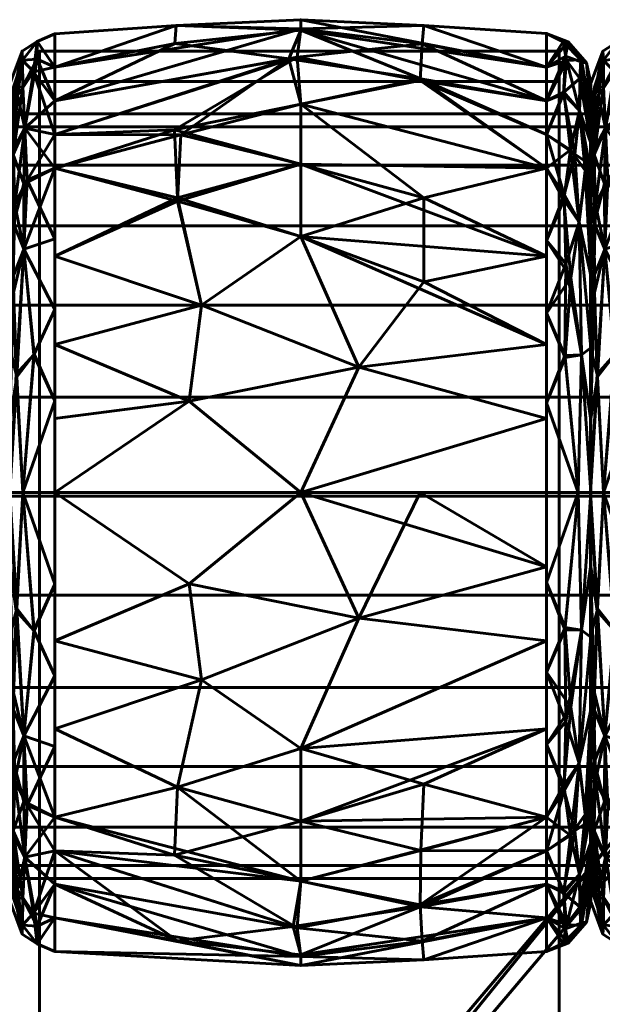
# Model space of a CAD drawing. Header units: millimetres. Extents: x -1091 to 1091, y -439 to 431.
# Tile 534 of 656: x 651 to 670, y 399 to 431. Entities that reach past the tile are written whole.
import ezdxf

# ---------------------------------------------------------------- set-up
doc = ezdxf.new("R2010")
doc.units = ezdxf.units.MM
doc.layers.add('I-FURN', color=30, linetype='Continuous', lineweight=50)

msp = doc.modelspace()

# ---------------------------------------------------------------- meshes
at = {"layer": 'I-FURN', "lineweight": 60}
mesh = msp.add_polyface(dxfattribs=at)
corners = [(652.458, 415.629, 740.004), (652.458, 426.239, 744.399), (652.458, 430.634, 755.009), (652.458, 426.239, 765.619), (652.458, 415.629, 770.014), (660.499, 415.629, 770.471), (668.54, 415.629, 770.015), (668.54, 426.24, 765.62), (668.54, 430.635, 755.009), (668.54, 426.24, 744.399), (668.54, 415.629, 740.004), (660.499, 415.629, 739.547), (668.54, 420.474, 768.008), (668.54, 420.474, 742.01), (652.458, 420.474, 768.007), (652.458, 420.474, 742.011), (660.499, 424, 768.01), (660.499, 424, 742.008), (660.499, 428.333, 763.824), (668.54, 428.437, 760.314), (660.499, 430.795, 758.026), (660.499, 430.745, 751.754), (652.458, 428.437, 760.314), (660.499, 428.333, 746.195), (668.54, 428.437, 749.704), (652.458, 428.437, 749.704), (668.54, 418.052, 769.011), (662.402, 419.732, 769.891), (656.855, 418.615, 770.085), (657.258, 421.757, 769.125), (652.458, 423.357, 766.813), (656.472, 425.265, 766.956), (660.499, 426.372, 766.13), (668.54, 418.052, 741.007), (662.402, 419.732, 740.127), (656.855, 418.615, 739.933), (657.258, 421.757, 740.894), (652.458, 423.357, 743.205), (668.54, 423.357, 766.814), (668.54, 423.357, 743.204), (664.526, 422.516, 741.293), (664.526, 425.265, 743.062), (660.499, 426.372, 743.888), (656.472, 425.161, 742.98), (656.572, 427.328, 745.066), (652.458, 427.338, 747.052), (668.54, 427.339, 762.967), (668.54, 429.536, 757.662), (664.526, 430.904, 756.513), (660.499, 431.091, 754.887), (664.475, 430.302, 759.523), (660.381, 429.862, 761.051), (652.458, 429.535, 752.357), (656.423, 430.9, 753.505), (652.458, 427.338, 762.967), (656.369, 427.489, 764.742), (664.412, 429.106, 762.367), (656.382, 430.31, 750.55), (660.108, 429.813, 748.855), (664.427, 429.158, 747.748), (668.54, 427.339, 747.051), (652.458, 429.535, 757.662), (668.54, 429.536, 752.356), (652.458, 418.052, 769.01), (652.458, 418.052, 741.008)]
mesh.append_faces([[corners[k] for k in face] for face in [(12, 27, 26), (7, 32, 38), (0, 35, 11), (62, 48, 8), (2, 53, 52), (52, 57, 25), (4, 28, 63)]], dxfattribs={"vtx0": -1, "vtx1": -1})
mesh.append_faces([[corners[k] for k in face] for face in [(34, 33, 11), (31, 29, 16), (12, 16, 27), (28, 5, 27), (18, 56, 51), (35, 34, 11), (43, 36, 37), (7, 18, 32), (18, 55, 32), (47, 48, 50), (20, 48, 49), (44, 42, 43), (9, 23, 59), (9, 41, 23), (5, 26, 27), (58, 59, 23), (58, 44, 45), (53, 21, 57), (28, 29, 14), (29, 27, 16), (27, 29, 28), (32, 31, 16), (31, 30, 29), (32, 55, 31), (32, 16, 38), (50, 56, 19), (34, 35, 36), (17, 41, 40), (36, 35, 15), (42, 17, 43), (34, 36, 17), (13, 34, 40), (34, 17, 40), (40, 41, 39), (42, 41, 17), (36, 43, 17), (23, 41, 42), (44, 43, 1), (57, 58, 25), (42, 44, 23), (20, 50, 48), (52, 53, 57), (21, 24, 59), (51, 50, 20), (51, 56, 50), (53, 61, 20), (21, 53, 49), (54, 55, 51), (31, 55, 3), (51, 55, 18), (7, 56, 18), (58, 57, 21), (59, 58, 21), (58, 23, 44), (49, 48, 62), (20, 22, 51), (20, 49, 53), (49, 62, 21)]], dxfattribs={"vtx0": -1, "vtx1": -1, "vtx2": -1})
mesh.append_faces([[corners[k] for k in face] for face in [(35, 0, 64), (34, 13, 33), (51, 22, 54), (50, 19, 47), (28, 14, 63), (36, 15, 37), (16, 12, 38), (41, 9, 39), (44, 1, 45), (56, 46, 19), (59, 60, 9), (59, 24, 60)]], dxfattribs={"vtx0": -1, "vtx2": -1})
mesh.append_faces([[corners[k] for k in face] for face in [(3, 30, 31), (4, 5, 28), (45, 25, 58), (39, 13, 40), (61, 22, 20), (62, 24, 21), (30, 14, 29), (37, 1, 43), (7, 46, 56), (47, 8, 48), (54, 3, 55), (2, 61, 53), (64, 15, 35)]], dxfattribs={"vtx1": -1, "vtx2": -1})
mesh.append_faces([[corners[k] for k in face] for face in [(5, 6, 26), (33, 10, 11)]], dxfattribs={"vtx2": -1})
mesh = msp.add_polyface(dxfattribs=at)
corners = [(650.984, 415.629, 741.657), (650.984, 425.071, 745.568), (650.984, 428.982, 755.009), (650.984, 425.071, 764.451), (650.984, 415.629, 768.361), (651.406, 415.629, 769.469), (652.458, 415.629, 770.014), (652.458, 426.239, 765.619), (652.458, 430.634, 755.009), (652.458, 426.239, 744.399), (652.458, 415.629, 740.004), (651.406, 415.629, 740.549), (652.458, 421.619, 767.533), (650.984, 420.35, 766.406), (650.984, 420.35, 743.612), (652.458, 421.619, 742.485), (651.444, 423.587, 767.131), (651.444, 423.587, 742.887), (652.458, 428.437, 760.314), (652.458, 428.437, 749.704), (651.469, 427.548, 763.315), (651.4, 429.77, 757.996), (651.469, 427.548, 746.703), (651.4, 429.77, 752.022), (650.984, 427.026, 759.73), (650.984, 427.026, 750.288), (651.192, 419.497, 768.629), (651.213, 419.416, 741.329), (652.458, 418.624, 741.245), (651.784, 420.152, 740.944), (652.458, 418.624, 768.773), (651.764, 420.134, 769.067), (652.458, 423.929, 766.576), (650.984, 422.71, 765.428), (651.147, 425.054, 765.457), (651.09, 426.823, 763.313), (651.239, 428.615, 760.845), (651.759, 429.386, 760.353), (652.458, 429.535, 757.662), (651.874, 430.381, 756.482), (651.384, 430.064, 755.009), (651.875, 430.381, 753.528), (652.458, 429.535, 752.357), (651.882, 429.802, 750.647), (651.409, 428.892, 749.239), (650.984, 426.049, 747.928), (651.097, 426.687, 746.496), (651.101, 424.428, 744.163), (651.107, 428.889, 750.579), (650.984, 428.004, 752.649), (650.984, 426.049, 762.09), (651.438, 425.729, 744.613), (651.551, 425.849, 765.441), (651.106, 422.176, 742.658), (651.091, 422.699, 767.024), (650.984, 422.71, 744.59), (652.458, 423.929, 743.442), (652.458, 427.338, 762.967), (652.458, 427.338, 747.052), (650.984, 428.004, 757.369), (650.984, 417.99, 767.384), (650.984, 417.99, 742.635)]
mesh.append_faces([[corners[k] for k in face] for face in [(13, 54, 33), (28, 29, 15), (24, 36, 59), (8, 39, 38), (50, 36, 24), (9, 22, 58), (2, 40, 49), (55, 53, 14), (57, 52, 7), (18, 37, 57)]], dxfattribs={"vtx0": -1, "vtx1": -1})
mesh.append_faces([[corners[k] for k in face] for face in [(26, 54, 13), (37, 20, 57), (54, 16, 34), (31, 16, 26), (21, 37, 39), (46, 47, 1), (46, 51, 47), (17, 15, 29), (22, 43, 19), (9, 17, 51), (36, 37, 21), (41, 42, 43), (22, 44, 43), (39, 37, 38), (3, 34, 35), (51, 46, 22), (44, 23, 43), (40, 21, 39), (44, 22, 46), (48, 49, 23), (30, 31, 5), (29, 11, 27), (11, 29, 28), (17, 29, 27), (31, 12, 16), (5, 31, 26), (52, 20, 34), (54, 26, 16), (52, 34, 16), (35, 34, 20), (36, 35, 20), (36, 50, 35), (52, 57, 20), (40, 59, 21), (20, 37, 36), (8, 41, 39), (39, 41, 40), (40, 41, 23), (41, 43, 23), (48, 23, 44), (45, 48, 46), (47, 51, 17), (53, 47, 17), (53, 55, 47), (46, 48, 44), (40, 23, 49), (51, 22, 9), (32, 52, 16), (17, 27, 53), (53, 27, 61), (33, 54, 34), (59, 36, 21)]], dxfattribs={"vtx0": -1, "vtx1": -1, "vtx2": -1})
mesh.append_faces([[corners[k] for k in face] for face in [(34, 3, 33), (16, 12, 32), (17, 9, 56), (31, 30, 12), (37, 18, 38), (40, 2, 59), (41, 8, 42), (46, 1, 45), (48, 25, 49), (22, 19, 58), (27, 0, 61)]], dxfattribs={"vtx0": -1, "vtx2": -1})
mesh.append_faces([[corners[k] for k in face] for face in [(26, 13, 60, 4)]], dxfattribs={"vtx0": -1, "vtx3": -1})
mesh.append_faces([[corners[k] for k in face] for face in [(56, 15, 17), (11, 0, 27), (32, 7, 52), (4, 5, 26), (61, 14, 53), (42, 19, 43), (45, 25, 48), (50, 3, 35), (55, 1, 47)]], dxfattribs={"vtx1": -1, "vtx2": -1})
mesh.append_faces([[corners[k] for k in face] for face in [(5, 6, 30), (28, 10, 11)]], dxfattribs={"vtx2": -1})
mesh = msp.add_polyface(dxfattribs=at)
corners = [(668.54, 415.629, 740.004), (668.54, 426.24, 744.399), (668.54, 430.635, 755.009), (668.54, 426.24, 765.62), (668.54, 415.629, 770.015), (669.572, 415.629, 769.48), (669.986, 415.629, 768.395), (669.986, 425.094, 764.474), (669.986, 429.015, 755.009), (669.986, 425.094, 745.544), (669.986, 415.629, 741.623), (669.572, 415.629, 740.538), (668.54, 421.501, 767.582), (669.986, 420.362, 766.434), (669.986, 420.362, 743.584), (668.54, 421.501, 742.436), (669.61, 424.476, 766.405), (668.54, 428.437, 760.314), (669.61, 424.476, 743.613), (668.54, 428.437, 749.704), (669.618, 428.121, 762.207), (669.618, 428.121, 747.811), (669.986, 427.055, 759.742), (669.986, 427.055, 750.277), (669.697, 429.701, 757.62), (669.66, 429.784, 752.567), (669.68, 420.133, 768.62), (669.68, 420.133, 741.399), (668.54, 418.565, 768.798), (669.143, 420.114, 769.127), (669.173, 423.112, 767.774), (669.122, 425.367, 766.187), (668.54, 427.339, 762.967), (669.47, 426.69, 764.502), (669.853, 426.431, 763.962), (669.095, 428.671, 762.088), (669.164, 429.895, 758.957), (669.247, 430.363, 755.722), (668.54, 429.536, 752.356), (669.197, 429.754, 750.648), (669.986, 426.075, 762.108), (668.54, 429.536, 757.662), (669.103, 428.727, 748.045), (669.324, 426.838, 745.503), (668.54, 427.339, 747.051), (669.802, 426.155, 745.569), (669.986, 426.075, 747.91), (669.109, 425.197, 743.676), (669.331, 422.651, 742.104), (668.54, 418.565, 741.22), (669.149, 420.041, 740.872), (668.54, 423.87, 743.417), (668.54, 423.87, 766.601), (669.081, 430.363, 753.191), (669.986, 422.728, 765.454), (669.986, 422.728, 744.564), (669.986, 428.035, 757.375), (669.844, 429.68, 755.019), (669.986, 428.035, 752.643), (669.986, 417.996, 767.414), (669.986, 417.996, 742.604), (669.632, 429.172, 750.116)]
mesh.append_faces([[corners[k] for k in face] for face in [(28, 29, 12), (2, 53, 38), (3, 31, 32), (38, 39, 19), (41, 37, 2), (44, 43, 1), (52, 31, 3), (15, 50, 49), (51, 48, 15), (23, 61, 58), (6, 26, 5)]], dxfattribs={"vtx0": -1, "vtx1": -1})
mesh.append_faces([[corners[k] for k in face] for face in [(16, 26, 13), (31, 33, 32), (31, 16, 33), (29, 5, 26), (20, 22, 24), (50, 15, 48), (33, 34, 20), (43, 42, 21), (47, 18, 48), (5, 29, 28), (19, 39, 42), (47, 1, 43), (21, 45, 43), (20, 36, 35), (45, 55, 18), (20, 34, 40), (45, 18, 43), (31, 52, 30), (39, 53, 25), (21, 46, 45), (24, 56, 57), (35, 36, 17), (25, 61, 39), (29, 30, 12), (50, 48, 27), (30, 26, 16), (26, 30, 29), (31, 30, 16), (33, 20, 35), (16, 34, 33), (33, 35, 32), (36, 20, 24), (37, 36, 24), (37, 41, 36), (57, 37, 24), (38, 53, 39), (37, 53, 2), (39, 61, 42), (43, 44, 42), (47, 43, 18), (61, 23, 21), (48, 18, 27), (48, 51, 47), (49, 50, 11), (11, 50, 27), (25, 53, 37), (54, 34, 16), (18, 14, 27), (37, 57, 25), (57, 58, 25), (61, 25, 58), (42, 61, 21)]], dxfattribs={"vtx0": -1, "vtx1": -1, "vtx2": -1})
mesh.append_faces([[corners[k] for k in face] for face in [(26, 6, 59), (27, 10, 11), (24, 22, 56), (45, 46, 9), (27, 14, 60), (27, 60, 10), (35, 17, 32), (16, 13, 54), (34, 7, 40), (21, 23, 46), (45, 9, 55), (57, 56, 8)]], dxfattribs={"vtx0": -1, "vtx2": -1})
mesh.append_faces([[corners[k] for k in face] for face in [(54, 7, 34), (55, 14, 18), (8, 58, 57), (40, 22, 20), (41, 17, 36), (44, 19, 42), (51, 1, 47), (52, 12, 30), (59, 13, 26)]], dxfattribs={"vtx1": -1, "vtx2": -1})
mesh.append_faces([[corners[k] for k in face] for face in [(28, 4, 5), (11, 0, 49)]], dxfattribs={"vtx2": -1})
mesh = msp.add_polyface(dxfattribs=at)
corners = [(669.984, 415.629, 741.657), (669.984, 425.071, 745.568), (669.984, 428.982, 755.009), (669.984, 425.071, 764.451), (669.984, 415.629, 768.361), (670.406, 415.629, 769.469), (671.458, 415.629, 770.014), (671.458, 426.239, 765.619), (671.458, 430.634, 755.009), (671.458, 426.239, 744.399), (671.458, 415.629, 740.004), (670.406, 415.629, 740.549), (671.458, 421.619, 767.533), (669.984, 420.35, 766.406), (669.984, 420.35, 743.612), (671.458, 421.619, 742.485), (670.444, 423.587, 767.131), (670.444, 423.587, 742.887), (671.458, 428.437, 760.314), (671.458, 428.437, 749.704), (670.469, 427.548, 763.315), (670.4, 429.77, 757.996), (670.469, 427.548, 746.703), (670.4, 429.77, 752.022), (669.984, 427.026, 759.73), (669.984, 427.026, 750.288), (670.192, 419.497, 768.629), (670.213, 419.416, 741.329), (671.458, 418.624, 741.245), (670.784, 420.152, 740.944), (671.458, 418.624, 768.773), (670.764, 420.134, 769.067), (671.458, 423.929, 766.576), (669.984, 422.71, 765.428), (670.147, 425.054, 765.457), (670.09, 426.823, 763.313), (670.239, 428.615, 760.845), (670.759, 429.386, 760.353), (671.458, 429.535, 757.662), (670.874, 430.381, 756.482), (670.384, 430.064, 755.009), (670.875, 430.381, 753.528), (671.458, 429.535, 752.357), (670.882, 429.802, 750.647), (670.409, 428.892, 749.239), (669.984, 426.049, 747.928), (670.097, 426.687, 746.496), (670.101, 424.428, 744.163), (670.107, 428.889, 750.579), (669.984, 428.004, 752.649), (669.984, 426.049, 762.09), (670.438, 425.729, 744.613), (670.551, 425.849, 765.441), (670.106, 422.176, 742.658), (670.091, 422.699, 767.024), (669.984, 422.71, 744.59), (671.458, 423.929, 743.442), (671.458, 427.338, 762.967), (671.458, 427.338, 747.052), (669.984, 428.004, 757.369), (669.984, 417.99, 767.384), (669.984, 417.99, 742.635)]
mesh.append_faces([[corners[k] for k in face] for face in [(13, 54, 33), (57, 52, 7), (28, 29, 15), (24, 36, 59), (8, 39, 38), (50, 36, 24), (9, 22, 58), (2, 40, 49), (18, 37, 57), (55, 53, 14)]], dxfattribs={"vtx0": -1, "vtx1": -1})
mesh.append_faces([[corners[k] for k in face] for face in [(54, 16, 34), (31, 16, 26), (21, 37, 39), (46, 47, 1), (46, 51, 47), (17, 15, 29), (22, 43, 19), (9, 17, 51), (36, 37, 21), (41, 42, 43), (22, 44, 43), (39, 37, 38), (3, 34, 35), (51, 46, 22), (44, 23, 43), (40, 21, 39), (44, 22, 46), (48, 49, 23), (30, 31, 5), (29, 11, 27), (11, 29, 28), (17, 29, 27), (31, 12, 16), (5, 31, 26), (52, 20, 34), (54, 26, 16), (52, 34, 16), (35, 34, 20), (36, 35, 20), (36, 50, 35), (57, 37, 20), (40, 59, 21), (20, 37, 36), (8, 41, 39), (39, 41, 40), (40, 41, 23), (41, 43, 23), (48, 23, 44), (45, 48, 46), (47, 51, 17), (53, 47, 17), (53, 55, 47), (46, 48, 44), (40, 23, 49), (51, 22, 9), (32, 52, 16), (17, 27, 53), (53, 27, 61), (33, 54, 34), (52, 57, 20), (59, 36, 21), (13, 26, 54)]], dxfattribs={"vtx0": -1, "vtx1": -1, "vtx2": -1})
mesh.append_faces([[corners[k] for k in face] for face in [(34, 3, 33), (16, 12, 32), (17, 9, 56), (31, 30, 12), (37, 18, 38), (40, 2, 59), (41, 8, 42), (46, 1, 45), (48, 25, 49), (27, 0, 61), (22, 19, 58)]], dxfattribs={"vtx0": -1, "vtx2": -1})
mesh.append_faces([[corners[k] for k in face] for face in [(26, 13, 60, 4)]], dxfattribs={"vtx0": -1, "vtx3": -1})
mesh.append_faces([[corners[k] for k in face] for face in [(56, 15, 17), (11, 0, 27), (32, 7, 52), (4, 5, 26), (61, 14, 53), (42, 19, 43), (45, 25, 48), (50, 3, 35), (55, 1, 47)]], dxfattribs={"vtx1": -1, "vtx2": -1})
mesh.append_faces([[corners[k] for k in face] for face in [(5, 6, 30), (28, 10, 11)]], dxfattribs={"vtx2": -1})
mesh = msp.add_polyface(dxfattribs=at)
corners = [(651.958, 429.075, 755.482), (668.958, 429.075, 755.482), (668.958, 430.064, 755.339), (651.958, 430.064, 755.339)]
mesh.append_faces([[corners[k] for k in face] for face in [(0, 1, 2, 3)]])
mesh = msp.add_polyface(dxfattribs=at)
corners = [(668.958, 430.064, 755.339), (668.958, 355.602, 238.251), (651.958, 355.602, 238.251), (651.958, 430.064, 755.339)]
mesh.append_faces([[corners[k] for k in face] for face in [(0, 1, 2, 3)]])
mesh = msp.add_polyface(dxfattribs=at)
corners = [(651.958, 430.064, 755.339), (651.958, 355.602, 238.251), (651.958, 354.612, 238.394), (651.958, 429.075, 755.482)]
mesh.append_faces([[corners[k] for k in face] for face in [(0, 1, 2, 3)]])
mesh = msp.add_polyface(dxfattribs=at)
corners = [(668.958, 429.075, 755.482), (668.958, 354.612, 238.394), (668.958, 355.602, 238.251), (668.958, 430.064, 755.339)]
mesh.append_faces([[corners[k] for k in face] for face in [(0, 1, 2, 3)]])
mesh = msp.add_polyface(dxfattribs=at)
corners = [(651.958, 429.075, 755.482), (651.958, 354.612, 238.394), (668.958, 354.612, 238.394), (668.958, 429.075, 755.482)]
mesh.append_faces([[corners[k] for k in face] for face in [(0, 1, 2, 3)]])
mesh = msp.add_polyface(dxfattribs=at)
corners = [(669.984, 415.629, 755.009), (669.984, 415.629, 768.361), (669.984, 425.071, 764.451), (669.984, 428.982, 755.009), (669.984, 425.071, 745.568), (669.984, 415.629, 741.657)]
mesh.append_faces([[corners[k] for k in face] for face in [(2, 3, 0, 1)]], dxfattribs={"vtx1": -1})
mesh.append_faces([[corners[k] for k in face] for face in [(4, 5, 0, 3)]], dxfattribs={"vtx2": -1})
mesh = msp.add_polyface(dxfattribs=at)
corners = [(669.986, 415.629, 741.623), (669.986, 425.094, 745.544), (669.986, 429.015, 755.009), (669.986, 425.094, 764.474), (669.986, 415.629, 768.395), (669.986, 415.629, 755.009)]
mesh.append_faces([[corners[k] for k in face] for face in [(5, 2, 3, 4)]], dxfattribs={"vtx0": -1})
mesh.append_faces([[corners[k] for k in face] for face in [(5, 0, 1, 2)]], dxfattribs={"vtx3": -1})
mesh = msp.add_polyface(dxfattribs=at)
corners = [(1005.286, 403.011, 755.21), (1005.286, 403.437, 758.445), (1005.286, 404.685, 761.46), (1005.286, 406.672, 764.048), (1005.286, 409.261, 766.035), (1005.286, 412.275, 767.284), (1005.286, 415.511, 767.71), (1005.286, 418.746, 767.284), (1005.286, 421.761, 766.035), (1005.286, 424.35, 764.048), (1005.286, 426.336, 761.46), (1005.286, 427.585, 758.445), (1005.286, 428.011, 755.21), (-1005.286, 428.011, 755.21), (-1005.286, 427.585, 758.445), (-1005.286, 426.336, 761.46), (-1005.286, 424.35, 764.048), (-1005.286, 421.761, 766.035), (-1005.286, 418.746, 767.284), (-1005.286, 415.511, 767.71), (-1005.286, 412.275, 767.284), (-1005.286, 409.261, 766.035), (-1005.286, 406.672, 764.048), (-1005.286, 404.685, 761.46), (-1005.286, 403.437, 758.445), (-1005.286, 403.011, 755.21)]
mesh.append_faces([[corners[k] for k in face] for face in [(13, 14, 11, 12)]], dxfattribs={"vtx1": -1})
mesh.append_faces([[corners[k] for k in face] for face in [(14, 15, 10, 11), (16, 17, 8, 9), (15, 16, 9, 10), (17, 18, 7, 8), (6, 7, 18, 19), (20, 21, 4, 5), (21, 22, 3, 4), (23, 24, 1, 2), (22, 23, 2, 3), (19, 20, 5, 6)]], dxfattribs={"vtx1": -1, "vtx3": -1})
mesh.append_faces([[corners[k] for k in face] for face in [(24, 25, 0, 1)]], dxfattribs={"vtx3": -1})
mesh = msp.add_polyface(dxfattribs=at)
corners = [(1005.286, 428.011, 755.21), (1005.286, 427.585, 751.974), (1005.286, 426.336, 748.96), (1005.286, 424.35, 746.371), (1005.286, 421.761, 744.384), (1005.286, 418.746, 743.136), (1005.286, 415.511, 742.71), (1005.286, 412.275, 743.136), (1005.286, 409.261, 744.384), (1005.286, 406.672, 746.371), (1005.286, 404.685, 748.96), (1005.286, 403.437, 751.974), (1005.286, 403.011, 755.21), (-1005.286, 403.011, 755.21), (-1005.286, 403.437, 751.974), (-1005.286, 404.685, 748.96), (-1005.286, 406.672, 746.371), (-1005.286, 409.261, 744.384), (-1005.286, 412.275, 743.136), (-1005.286, 415.511, 742.71), (-1005.286, 418.746, 743.136), (-1005.286, 421.761, 744.384), (-1005.286, 424.35, 746.371), (-1005.286, 426.336, 748.96), (-1005.286, 427.585, 751.974), (-1005.286, 428.011, 755.21)]
mesh.append_faces([[corners[k] for k in face] for face in [(13, 14, 11, 12)]], dxfattribs={"vtx1": -1})
mesh.append_faces([[corners[k] for k in face] for face in [(14, 15, 10, 11), (16, 17, 8, 9), (15, 16, 9, 10), (17, 18, 7, 8), (6, 7, 18, 19), (20, 21, 4, 5), (21, 22, 3, 4), (23, 24, 1, 2), (22, 23, 2, 3), (19, 20, 5, 6)]], dxfattribs={"vtx1": -1, "vtx3": -1})
mesh.append_faces([[corners[k] for k in face] for face in [(24, 25, 0, 1)]], dxfattribs={"vtx3": -1})
mesh = msp.add_polyface(dxfattribs=at)
corners = [(650.984, 415.629, 768.361), (650.984, 406.188, 764.451), (650.984, 402.277, 755.009), (650.984, 406.188, 745.568), (650.984, 415.629, 741.657), (651.406, 415.629, 740.549), (652.458, 415.629, 740.004), (652.458, 405.02, 744.399), (652.458, 400.625, 755.009), (652.458, 405.02, 765.619), (652.458, 415.629, 770.014), (651.406, 415.629, 769.469), (652.458, 409.64, 742.485), (650.984, 410.909, 743.612), (650.984, 410.909, 766.406), (652.458, 409.64, 767.533), (651.444, 407.672, 742.887), (651.444, 407.672, 767.131), (652.458, 402.822, 749.704), (652.458, 402.822, 760.314), (651.469, 403.711, 746.703), (651.4, 401.489, 752.022), (651.469, 403.711, 763.315), (651.4, 401.489, 757.996), (650.984, 404.233, 750.288), (650.984, 404.233, 759.73), (651.192, 411.762, 741.389), (651.213, 411.843, 768.689), (652.458, 412.635, 768.773), (651.784, 411.107, 769.074), (652.458, 412.635, 741.245), (651.764, 411.125, 740.952), (652.458, 407.33, 743.442), (650.984, 408.548, 744.59), (651.147, 406.205, 744.561), (651.09, 404.436, 746.705), (651.239, 402.643, 749.173), (651.759, 401.873, 749.665), (652.458, 401.723, 752.357), (651.874, 400.878, 753.536), (651.384, 401.195, 755.009), (651.875, 400.878, 756.49), (652.458, 401.723, 757.662), (651.882, 401.456, 759.371), (651.409, 402.367, 760.779), (650.984, 405.21, 762.09), (651.097, 404.572, 763.522), (651.101, 406.831, 765.855), (651.107, 402.37, 759.439), (650.984, 403.255, 757.369), (650.984, 405.21, 747.928), (651.438, 405.53, 765.405), (651.551, 405.41, 744.577), (651.106, 409.083, 767.36), (651.091, 408.56, 742.995), (650.984, 408.548, 765.428), (652.458, 407.33, 766.576), (652.458, 403.921, 747.052), (652.458, 403.921, 762.967), (650.984, 403.255, 752.649), (650.984, 413.269, 742.635), (650.984, 413.269, 767.384)]
mesh.append_faces([[corners[k] for k in face] for face in [(11, 28, 10)]], dxfattribs={"vtx0": -1})
mesh.append_faces([[corners[k] for k in face] for face in [(57, 52, 7), (28, 29, 15), (13, 54, 33), (24, 36, 59), (8, 39, 38), (50, 36, 24), (2, 40, 49), (18, 37, 57)]], dxfattribs={"vtx0": -1, "vtx1": -1})
mesh.append_faces([[corners[k] for k in face] for face in [(22, 43, 19), (54, 16, 34), (31, 16, 26), (21, 37, 39), (46, 47, 1), (46, 51, 47), (17, 15, 29), (9, 17, 51), (36, 37, 21), (41, 42, 43), (9, 51, 22), (39, 37, 38), (3, 34, 35), (51, 46, 22), (44, 23, 43), (40, 21, 39), (44, 22, 46), (48, 49, 23), (30, 31, 5), (29, 11, 27), (11, 29, 28), (17, 29, 27), (31, 12, 16), (5, 31, 26), (52, 20, 34), (54, 26, 16), (52, 34, 16), (35, 34, 20), (36, 35, 20), (36, 50, 35), (57, 37, 20), (40, 59, 21), (20, 37, 36), (8, 41, 39), (39, 41, 40), (40, 41, 23), (59, 36, 21), (41, 43, 23), (48, 23, 44), (45, 48, 46), (47, 51, 17), (53, 47, 17), (53, 55, 47), (46, 48, 44), (40, 23, 49), (32, 52, 16), (17, 27, 53), (53, 27, 61), (33, 54, 34), (52, 57, 20), (22, 44, 43), (13, 26, 54)]], dxfattribs={"vtx0": -1, "vtx1": -1, "vtx2": -1})
mesh.append_faces([[corners[k] for k in face] for face in [(26, 13, 60), (34, 3, 33), (16, 12, 32), (17, 9, 56), (31, 30, 12), (37, 18, 38), (40, 2, 59), (41, 8, 42), (46, 1, 45), (48, 25, 49), (22, 19, 58), (27, 0, 61)]], dxfattribs={"vtx0": -1, "vtx2": -1})
mesh.append_faces([[corners[k] for k in face] for face in [(53, 61, 14, 55)]], dxfattribs={"vtx0": -1, "vtx3": -1})
mesh.append_faces([[corners[k] for k in face] for face in [(56, 15, 17), (32, 7, 52), (11, 0, 27), (4, 5, 26), (42, 19, 43), (45, 25, 48), (50, 3, 35), (55, 1, 47), (58, 9, 22), (60, 4, 26)]], dxfattribs={"vtx1": -1, "vtx2": -1})
mesh.append_faces([[corners[k] for k in face] for face in [(5, 6, 30)]], dxfattribs={"vtx2": -1})
mesh = msp.add_polyface(dxfattribs=at)
corners = [(652.458, 415.629, 770.014), (652.458, 405.02, 765.619), (652.458, 400.625, 755.009), (652.458, 405.02, 744.399), (652.458, 415.629, 740.004), (660.499, 415.629, 739.547), (668.54, 415.629, 740.004), (668.54, 405.019, 744.399), (668.54, 400.624, 755.009), (668.54, 405.019, 765.62), (668.54, 415.629, 770.015), (660.499, 415.629, 770.471), (668.54, 410.784, 742.01), (668.54, 410.784, 768.008), (652.458, 410.785, 742.011), (652.458, 410.785, 768.007), (660.499, 407.259, 742.008), (660.499, 407.259, 768.01), (660.499, 402.926, 746.195), (668.54, 402.821, 749.704), (660.499, 400.464, 751.992), (660.499, 400.514, 758.264), (652.458, 402.822, 749.704), (660.499, 402.926, 763.824), (668.54, 402.821, 760.314), (652.458, 402.822, 760.314), (668.54, 413.207, 741.007), (662.402, 411.527, 740.127), (656.855, 412.644, 739.933), (657.258, 409.502, 740.894), (652.458, 407.902, 743.205), (656.472, 405.994, 743.063), (660.499, 404.886, 743.888), (668.54, 413.207, 769.011), (662.402, 411.527, 769.891), (664.41, 415.629, 770.249), (656.855, 412.644, 770.085), (657.258, 409.502, 769.125), (652.458, 407.902, 766.813), (656.472, 405.994, 766.956), (660.499, 404.886, 766.13), (668.54, 407.902, 766.814), (664.526, 406.098, 767.039), (664.426, 403.93, 764.952), (668.54, 403.92, 762.967), (664.402, 402.087, 762.247), (660.251, 401.445, 761.163), (656.461, 400.974, 759.566), (652.458, 401.723, 757.662), (668.54, 407.902, 743.204), (668.54, 403.92, 747.051), (668.54, 401.723, 752.356), (664.526, 400.355, 753.505), (660.499, 400.168, 755.131), (664.475, 400.957, 750.495), (660.381, 401.397, 748.967), (652.458, 403.921, 747.052), (656.369, 403.77, 745.276), (664.412, 402.152, 747.652), (652.458, 401.723, 752.357), (668.54, 401.723, 757.662), (652.458, 403.921, 762.967), (652.458, 413.207, 741.008), (652.458, 413.207, 769.01)]
mesh.append_faces([[corners[k] for k in face] for face in [(12, 27, 26), (11, 34, 35), (7, 32, 49), (9, 43, 44), (24, 45, 60), (0, 36, 11), (13, 17, 41), (44, 45, 24)]], dxfattribs={"vtx0": -1, "vtx1": -1})
mesh.append_faces([[corners[k] for k in face] for face in [(31, 29, 16), (28, 5, 27), (18, 57, 32), (12, 16, 27), (39, 37, 38), (17, 39, 40), (18, 58, 55), (36, 34, 11), (17, 42, 41), (60, 53, 52), (51, 52, 54), (7, 18, 32), (53, 2, 20), (9, 42, 43), (5, 26, 27), (45, 43, 23), (39, 23, 40), (47, 21, 46), (28, 29, 14), (29, 27, 16), (27, 29, 28), (32, 31, 16), (31, 30, 29), (32, 57, 31), (32, 16, 49), (54, 58, 19), (37, 34, 36), (17, 13, 34), (33, 35, 34), (37, 36, 15), (34, 37, 17), (37, 39, 17), (39, 1, 23), (42, 17, 40), (43, 40, 23), (40, 43, 42), (44, 43, 45), (46, 45, 23), (46, 21, 45), (46, 23, 61), (48, 53, 47), (52, 53, 20), (52, 20, 54), (53, 21, 47), (55, 54, 20), (55, 58, 54), (56, 57, 55), (31, 57, 3), (55, 57, 18), (7, 58, 18), (20, 22, 55), (60, 45, 21), (53, 60, 21), (47, 46, 61)]], dxfattribs={"vtx0": -1, "vtx1": -1, "vtx2": -1})
mesh.append_faces([[corners[k] for k in face] for face in [(31, 3, 30), (55, 22, 56), (23, 1, 61), (54, 19, 51), (37, 15, 38), (53, 48, 2), (47, 25, 48), (16, 12, 49), (52, 51, 8), (52, 8, 60), (20, 2, 59), (58, 50, 19)]], dxfattribs={"vtx0": -1, "vtx2": -1})
mesh.append_faces([[corners[k] for k in face] for face in [(36, 0, 63, 15), (28, 14, 62, 4)]], dxfattribs={"vtx0": -1, "vtx3": -1})
mesh.append_faces([[corners[k] for k in face] for face in [(4, 5, 28), (59, 22, 20), (30, 14, 29), (13, 33, 34), (38, 1, 39), (61, 25, 47), (9, 41, 42), (7, 50, 58), (56, 3, 57)]], dxfattribs={"vtx1": -1, "vtx2": -1})
mesh.append_faces([[corners[k] for k in face] for face in [(33, 10, 35), (5, 6, 26)]], dxfattribs={"vtx2": -1})
mesh = msp.add_polyface(dxfattribs=at)
corners = [(668.54, 415.629, 770.015), (668.54, 405.019, 765.62), (668.54, 400.624, 755.009), (668.54, 405.019, 744.399), (668.54, 415.629, 740.004), (669.572, 415.629, 740.538), (669.986, 415.629, 741.623), (669.986, 406.164, 745.544), (669.986, 402.244, 755.009), (669.986, 406.164, 764.474), (669.986, 415.629, 768.395), (669.572, 415.629, 769.48), (668.54, 409.758, 742.436), (669.986, 410.897, 743.584), (669.986, 410.897, 766.434), (668.54, 409.758, 767.582), (669.61, 406.783, 743.613), (668.54, 402.821, 749.704), (669.61, 406.783, 766.405), (668.54, 402.821, 760.314), (669.618, 403.138, 747.811), (669.618, 403.138, 762.207), (669.986, 404.204, 750.277), (669.986, 404.204, 759.742), (669.697, 401.558, 752.398), (669.66, 401.475, 757.451), (669.68, 411.126, 741.399), (669.68, 411.126, 768.62), (668.54, 412.694, 741.22), (669.143, 411.144, 740.891), (669.173, 408.147, 742.244), (669.122, 405.892, 743.831), (668.54, 403.92, 747.051), (669.47, 404.569, 745.516), (669.853, 404.828, 746.056), (669.095, 402.588, 747.931), (669.164, 401.364, 751.061), (669.247, 400.896, 754.296), (668.54, 401.723, 757.662), (669.197, 401.505, 759.37), (669.986, 405.184, 747.91), (668.54, 401.723, 752.356), (669.103, 402.532, 761.974), (669.324, 404.421, 764.515), (668.54, 403.92, 762.967), (669.802, 405.104, 764.449), (669.986, 405.184, 762.108), (669.109, 406.062, 766.342), (669.331, 408.608, 767.914), (668.54, 412.694, 768.798), (669.149, 411.218, 769.146), (668.54, 407.388, 766.601), (668.54, 407.388, 743.417), (669.081, 400.895, 756.827), (669.986, 408.531, 744.564), (669.986, 408.531, 765.454), (669.986, 403.224, 752.643), (669.844, 401.579, 754.999), (669.986, 403.224, 757.375), (669.986, 413.263, 742.604), (669.986, 413.263, 767.414), (669.632, 402.087, 759.902)]
mesh.append_faces([[corners[k] for k in face] for face in [(28, 29, 12), (2, 53, 38), (3, 31, 32), (38, 39, 19), (41, 37, 2), (44, 43, 1), (52, 31, 3), (15, 50, 49), (51, 48, 15), (23, 61, 58), (6, 26, 5)]], dxfattribs={"vtx0": -1, "vtx1": -1})
mesh.append_faces([[corners[k] for k in face] for face in [(29, 5, 26), (5, 29, 28), (33, 31, 16), (20, 22, 24), (50, 15, 48), (33, 34, 20), (43, 42, 21), (47, 18, 48), (16, 26, 13), (19, 39, 42), (47, 1, 43), (21, 45, 43), (20, 36, 35), (31, 52, 30), (45, 55, 18), (20, 34, 40), (45, 18, 43), (31, 33, 32), (39, 53, 25), (21, 46, 45), (24, 56, 57), (35, 36, 17), (25, 61, 39), (29, 30, 12), (50, 48, 27), (30, 26, 16), (26, 30, 29), (31, 30, 16), (33, 20, 35), (16, 34, 33), (33, 35, 32), (36, 20, 24), (37, 36, 24), (37, 41, 36), (57, 37, 24), (38, 53, 39), (37, 53, 2), (39, 61, 42), (43, 44, 42), (47, 43, 18), (61, 23, 21), (48, 18, 27), (48, 51, 47), (49, 50, 11), (11, 50, 27), (25, 53, 37), (54, 34, 16), (18, 14, 27), (37, 57, 25), (57, 58, 25), (61, 25, 58), (42, 61, 21)]], dxfattribs={"vtx0": -1, "vtx1": -1, "vtx2": -1})
mesh.append_faces([[corners[k] for k in face] for face in [(27, 10, 11), (26, 6, 59), (24, 22, 56), (45, 46, 9), (27, 14, 60), (27, 60, 10), (35, 17, 32), (16, 13, 54), (34, 7, 40), (21, 23, 46), (45, 9, 55), (57, 56, 8)]], dxfattribs={"vtx0": -1, "vtx2": -1})
mesh.append_faces([[corners[k] for k in face] for face in [(54, 7, 34), (55, 14, 18), (8, 58, 57), (40, 22, 20), (41, 17, 36), (44, 19, 42), (51, 1, 47), (52, 12, 30), (59, 13, 26)]], dxfattribs={"vtx1": -1, "vtx2": -1})
mesh.append_faces([[corners[k] for k in face] for face in [(28, 4, 5), (11, 0, 49)]], dxfattribs={"vtx2": -1})
mesh = msp.add_polyface(dxfattribs=at)
corners = [(669.984, 415.629, 755.009), (669.984, 415.629, 741.657), (669.984, 406.188, 745.568), (669.984, 402.277, 755.009), (669.984, 406.188, 764.451), (669.984, 415.629, 768.361)]
mesh.append_faces([[corners[k] for k in face] for face in [(4, 5, 0, 3)]], dxfattribs={"vtx2": -1})
mesh.append_faces([[corners[k] for k in face] for face in [(0, 1, 2, 3)]], dxfattribs={"vtx3": -1})
mesh = msp.add_polyface(dxfattribs=at)
corners = [(669.984, 415.629, 768.361), (669.984, 406.188, 764.451), (669.984, 402.277, 755.009), (669.984, 406.188, 745.568), (669.984, 415.629, 741.657), (670.406, 415.629, 740.549), (671.458, 415.629, 740.004), (671.458, 405.02, 744.399), (671.458, 400.625, 755.009), (671.458, 405.02, 765.619), (671.458, 415.629, 770.014), (670.406, 415.629, 769.469), (671.458, 409.64, 742.485), (669.984, 410.909, 743.612), (669.984, 410.909, 766.406), (671.458, 409.64, 767.533), (670.444, 407.672, 742.887), (670.444, 407.672, 767.131), (671.458, 402.822, 749.704), (671.458, 402.822, 760.314), (670.469, 403.711, 746.703), (670.4, 401.489, 752.022), (670.469, 403.711, 763.315), (670.4, 401.489, 757.996), (669.984, 404.233, 750.288), (669.984, 404.233, 759.73), (670.192, 411.762, 741.389), (670.213, 411.843, 768.689), (671.458, 412.635, 768.773), (670.784, 411.107, 769.074), (671.458, 412.635, 741.245), (670.764, 411.125, 740.952), (671.458, 407.33, 743.442), (669.984, 408.548, 744.59), (670.147, 406.205, 744.561), (670.09, 404.436, 746.705), (670.239, 402.643, 749.173), (670.759, 401.873, 749.665), (671.458, 401.723, 752.357), (670.874, 400.878, 753.536), (670.384, 401.195, 755.009), (670.875, 400.878, 756.49), (671.458, 401.723, 757.662), (670.882, 401.456, 759.371), (670.409, 402.367, 760.779), (669.984, 405.21, 762.09), (670.097, 404.572, 763.522), (670.101, 406.831, 765.855), (670.107, 402.37, 759.439), (669.984, 403.255, 757.369), (669.984, 405.21, 747.928), (670.438, 405.53, 765.405), (670.551, 405.41, 744.577), (670.106, 409.083, 767.36), (670.091, 408.56, 742.995), (669.984, 408.548, 765.428), (671.458, 407.33, 766.576), (671.458, 403.921, 747.052), (671.458, 403.921, 762.967), (669.984, 403.255, 752.649), (669.984, 413.269, 742.635), (669.984, 413.269, 767.384)]
mesh.append_faces([[corners[k] for k in face] for face in [(11, 28, 10)]], dxfattribs={"vtx0": -1})
mesh.append_faces([[corners[k] for k in face] for face in [(57, 52, 7), (28, 29, 15), (13, 54, 33), (24, 36, 59), (8, 39, 38), (50, 36, 24), (9, 22, 58), (2, 40, 49), (18, 37, 57)]], dxfattribs={"vtx0": -1, "vtx1": -1})
mesh.append_faces([[corners[k] for k in face] for face in [(22, 43, 19), (54, 16, 34), (31, 16, 26), (21, 37, 39), (46, 47, 1), (46, 51, 47), (17, 15, 29), (9, 17, 51), (36, 37, 21), (41, 42, 43), (22, 44, 43), (39, 37, 38), (3, 34, 35), (51, 46, 22), (44, 23, 43), (40, 21, 39), (44, 22, 46), (48, 49, 23), (30, 31, 5), (29, 11, 27), (11, 29, 28), (17, 29, 27), (31, 12, 16), (5, 31, 26), (52, 20, 34), (54, 26, 16), (52, 34, 16), (35, 34, 20), (36, 35, 20), (36, 50, 35), (57, 37, 20), (40, 59, 21), (20, 37, 36), (8, 41, 39), (39, 41, 40), (40, 41, 23), (41, 43, 23), (48, 23, 44), (45, 48, 46), (47, 51, 17), (53, 47, 17), (53, 55, 47), (46, 48, 44), (40, 23, 49), (51, 22, 9), (32, 52, 16), (17, 27, 53), (53, 27, 61), (33, 54, 34), (52, 57, 20), (59, 36, 21), (13, 26, 54)]], dxfattribs={"vtx0": -1, "vtx1": -1, "vtx2": -1})
mesh.append_faces([[corners[k] for k in face] for face in [(26, 13, 60), (34, 3, 33), (16, 12, 32), (17, 9, 56), (31, 30, 12), (37, 18, 38), (40, 2, 59), (41, 8, 42), (46, 1, 45), (48, 25, 49), (27, 0, 61), (22, 19, 58)]], dxfattribs={"vtx0": -1, "vtx2": -1})
mesh.append_faces([[corners[k] for k in face] for face in [(53, 61, 14, 55)]], dxfattribs={"vtx0": -1, "vtx3": -1})
mesh.append_faces([[corners[k] for k in face] for face in [(56, 15, 17), (32, 7, 52), (11, 0, 27), (4, 5, 26), (42, 19, 43), (45, 25, 48), (50, 3, 35), (55, 1, 47), (60, 4, 26)]], dxfattribs={"vtx1": -1, "vtx2": -1})
mesh.append_faces([[corners[k] for k in face] for face in [(5, 6, 30)]], dxfattribs={"vtx2": -1})
mesh = msp.add_polyface(dxfattribs=at)
corners = [(669.986, 415.629, 768.395), (669.986, 406.164, 764.474), (669.986, 402.244, 755.009), (669.986, 406.164, 745.544), (669.986, 415.629, 741.623), (669.986, 415.629, 755.009)]
mesh.append_faces([[corners[k] for k in face] for face in [(3, 4, 5, 2)]], dxfattribs={"vtx2": -1})
mesh.append_faces([[corners[k] for k in face] for face in [(5, 0, 1, 2)]], dxfattribs={"vtx3": -1})
mesh = msp.add_polyface(dxfattribs=at)
corners = [(651.625, 380.72, 238.205), (670.825, 403.389, 757.712), (670.825, 404.388, 757.671), (651.625, 381.719, 238.164)]
mesh.append_faces([[corners[k] for k in face] for face in [(0, 1, 2), (2, 3, 0)]], dxfattribs={"vtx2": -1})
mesh = msp.add_polyface(dxfattribs=at)
corners = [(651.625, 381.719, 238.164), (670.825, 404.388, 757.671), (687.825, 404.388, 757.671), (668.625, 381.719, 238.164)]
mesh.append_faces([[corners[k] for k in face] for face in [(0, 1, 2, 3)]])
mesh = msp.add_polyface(dxfattribs=at)
corners = [(668.625, 381.719, 238.164), (687.825, 404.388, 757.671), (687.825, 403.389, 757.712), (668.625, 380.72, 238.205)]
mesh.append_faces([[corners[k] for k in face] for face in [(0, 1, 2), (2, 3, 0)]], dxfattribs={"vtx2": -1})
mesh = msp.add_polyface(dxfattribs=at)
corners = [(668.625, 380.72, 238.205), (687.825, 403.389, 757.712), (670.825, 403.389, 757.712), (651.625, 380.72, 238.205)]
mesh.append_faces([[corners[k] for k in face] for face in [(0, 1, 2, 3)]])

doc.saveas('drawing.dxf')
